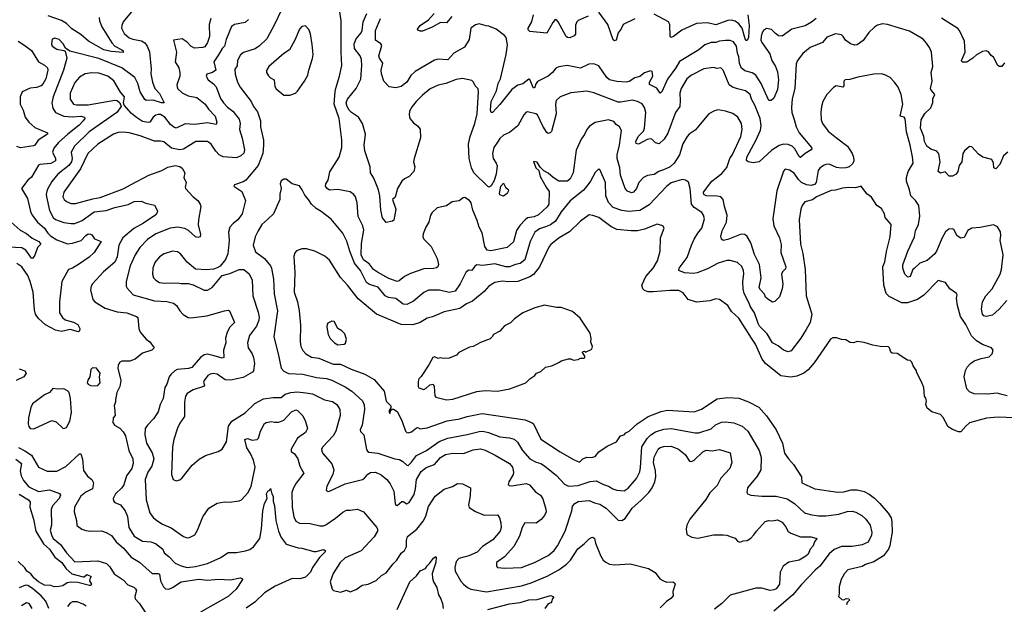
# Model space of a CAD drawing. Extents: x 1678759 to 1859541, y 384609 to 522867.
# Tile 314 of 466: x 1770158 to 1778315, y 490149 to 494994. Entities that reach past the tile are written whole.
import ezdxf

# ---------------------------------------------------------------- set-up
doc = ezdxf.new("R2010")
doc.units = 0

msp = doc.modelspace()

# ---------------------------------------------------------------- linework, layer by layer
at = {"layer": '0CON20XD'}
for points in [[(1771137.9, 495122.1), (1771015.6, 494975), (1771003, 494947), (1771002.2, 494925), (1771025, 494878.6), (1771065, 494844.5), (1771095, 494831.2), (1771168.5, 494818.5), (1771195, 494801.1), (1771215.5, 494775), (1771232.4, 494727.6), (1771247.2, 494585), (1771244.7, 494544.7), (1771257.9, 494475), (1771278.1, 494425), (1771315, 494383.1), (1771356.2, 494305), (1771334.3, 494305.7), (1771265, 494327.3), (1771205.6, 494325.6), (1771195, 494331.4), (1771157.4, 494397.4), (1771137.4, 494465), (1771112, 494515), (1771005, 494595.8), (1770815, 494672.6), (1770574.1, 494734.1), (1770538, 494758), (1770518, 494795), (1770485, 494830), (1770448.8, 494841.2), (1770426.4, 494833.6), (1770420.8, 494795), (1770428, 494775), (1770465, 494748.6), (1770525, 494740), (1770534, 494734), (1770550, 494675), (1770520, 494575), (1770436.2, 494355), (1770424.5, 494305), (1770431.5, 494261.5), (1770454.7, 494224.7), (1770525, 494194.7), (1770595, 494187.7), (1770665, 494195.2), (1770695.3, 494185.3), (1770696.5, 494175), (1770684.6, 494155), (1770650.2, 494119.8), (1770556.1, 494045), (1770480, 493975), (1770441, 493929), (1770430.6, 493895), (1770454, 493845), (1770454.5, 493825), (1770415, 493802.8), (1770325.6, 493794.4), (1770315, 493788), (1770255, 493690), (1770225, 493664), (1770174, 493595), (1770222, 493512), (1770248.7, 493405), (1770261.5, 493375), (1770306.6, 493315), (1770364.5, 493265), (1770390.9, 493225), (1770413.8, 493203.8), (1770465, 493170.9), (1770555, 493136.8), (1770595, 493141.4), (1770666.9, 493163.1), (1770705, 493205.5), (1770725, 493218.5), (1770745, 493218), (1770755, 493211.2), (1770776.7, 493176.7), (1770833.8, 493155), (1770775.7, 493065), (1770735, 493025.7), (1770655, 492970), (1770595, 492935.6), (1770561.2, 492925), (1770506.2, 492825), (1770487.5, 492655), (1770487.5, 492565), (1770512.9, 492525), (1770535, 492506.7), (1770605, 492488.1), (1770639.1, 492469.1), (1770655.8, 492435), (1770654.2, 492415.8), (1770645, 492406.2), (1770575, 492425.6), (1770505, 492410.8), (1770455, 492421.4), (1770372, 492465), (1770315, 492516.7), (1770290.5, 492555), (1770280.5, 492590.5), (1770268.8, 492735), (1770244.7, 492825)], [(1775965, 493526.4), (1775935, 493532.7), (1775845, 493535.4), (1775825.6, 493545), (1775822.7, 493565), (1775891.9, 493655), (1775975, 493719.5), (1776015, 493768.2), (1776042.2, 493845), (1776064, 493876), (1776132.2, 494025), (1776144.4, 494085), (1776136.9, 494135), (1776106.2, 494186.2), (1776066.3, 494216.3), (1776005, 494236.9), (1775945, 494245.6), (1775915, 494240), (1775866.6, 494213.4), (1775755, 494077.1), (1775705, 494045.5), (1775686.7, 494025), (1775651.5, 493965), (1775622.9, 493875), (1775580.4, 493805), (1775545.6, 493775), (1775505.2, 493754.8), (1775452.5, 493735), (1775415, 493711.6), (1775358.1, 493701.9), (1775325.7, 493685), (1775286.7, 493645), (1775269.1, 493595), (1775243.8, 493565), (1775225, 493558.1), (1775192.1, 493572.1), (1775173.8, 493593.8), (1775133.9, 493705), (1775128.5, 493765), (1775106.6, 493845), (1775107.4, 493875), (1775127.8, 493955), (1775144.6, 494075), (1775127.1, 494107.1), (1775100, 494125), (1775079.6, 494149.6), (1775035, 494163.3), (1774925, 494142.5), (1774878.5, 494111.5), (1774855.8, 494085), (1774837, 494043), (1774810, 494005), (1774767.6, 493912.4), (1774741.8, 493725), (1774718.1, 493675), (1774695, 493656.7), (1774625, 493656.4), (1774576.2, 493685), (1774535, 493722), (1774500.5, 493740.5), (1774470.7, 493770.7), (1774445, 493812.5), (1774415, 493820), (1774433.3, 493765), (1774460, 493745), (1774470, 493695), (1774519.2, 493605), (1774545, 493570), (1774542.9, 493465), (1774527.5, 493442.5), (1774455, 493376.2), (1774418.8, 493361.2), (1774365, 493351.8), (1774345, 493336.2), (1774301.7, 493288.2), (1774273.7, 493246.3), (1774247.6, 493152.4), (1774195, 493105.6), (1774062.4, 493077.6), (1774030.5, 493085), (1774011.6, 493115), (1773988, 493228), (1773965, 493273.8), (1773948.8, 493328.8), (1773910.6, 493415), (1773898, 493475), (1773884.3, 493494.3), (1773845, 493519.2), (1773831.4, 493518.6), (1773797.4, 493492.6), (1773740, 493485), (1773695, 493450.6), (1773615.5, 493434.5), (1773574.7, 493395.3), (1773562.1, 493375), (1773547.3, 493315), (1773522.3, 493275), (1773500.2, 493219.8), (1773496.7, 493195), (1773507.1, 493175), (1773565.6, 493115), (1773615.6, 493015), (1773627.5, 492965), (1773622.9, 492947.1), (1773611.9, 492938.1), (1773585, 492931.1), (1773505, 492928.4), (1773395, 492891.5), (1773344.6, 492865.4), (1773300.9, 492829.1), (1773285, 492823.3), (1773215, 492848.5), (1773121.7, 492901.7), (1773089.5, 492925), (1773055, 492969.1), (1773034.8, 492984.8), (1773006.2, 493005), (1772987.5, 493045), (1772989.8, 493140.2), (1773008.5, 493248.5), (1773001.5, 493285), (1772961.9, 493361.9), (1772953.3, 493475), (1772940, 493525), (1772925, 493545.7), (1772895, 493567.1), (1772795, 493586.5), (1772725, 493582.2), (1772704.3, 493595), (1772691.9, 493615), (1772694.2, 493635), (1772714.3, 493665), (1772727.4, 493732.6), (1772805.6, 493855), (1772825.6, 493935), (1772827.6, 493997.6), (1772804.4, 494175), (1772762.5, 494295), (1772771.4, 494398.6), (1772781.2, 494435), (1772808.5, 494525), (1772825.5, 494615), (1772820, 494725), (1772821.4, 494985), (1772800, 495135)], [(1770816.8, 495013.2), (1770819.3, 494985), (1770838.6, 494935), (1770921, 494801), (1770945.8, 494775.7), (1771005.6, 494745), (1771016.7, 494735), (1771015, 494723.1), (1770915, 494729.1), (1770855, 494743.9), (1770727.2, 494817.2), (1770665, 494870), (1770589.5, 494919.5), (1770545, 494961.6), (1770505, 494986.2), (1770395, 495026.5)], [(1772325.8, 495075), (1772270, 494955), (1772204.2, 494835), (1772145, 494777.1), (1772108, 494752), (1772011.4, 494721.4), (1771987.1, 494702.9), (1771961.5, 494655), (1771959.1, 494610.9), (1771941.1, 494585), (1771943.4, 494543.4), (1771963.5, 494475), (1771984.5, 494435), (1772077, 494317), (1772094.6, 494275), (1772129.3, 494229.3), (1772154.3, 494155), (1772152.5, 494105), (1772176.6, 493995), (1772178.9, 493955), (1772173.2, 493885), (1772134.7, 493785.3), (1772032.9, 493665), (1772009.4, 493650.6), (1771937.5, 493625), (1771932.5, 493615), (1771999.3, 493569.3), (1772028.5, 493495), (1772001.8, 493385), (1771965.3, 493334.7), (1771925.6, 493305), (1771899.2, 493275), (1771887.1, 493232.9), (1771893.6, 493165), (1771882.5, 493055), (1771862.3, 493007.7), (1771818.3, 492951.7), (1771795, 492936.7), (1771765, 492926.2), (1771705, 492921.2), (1771615.9, 492925.9), (1771545, 492985.8), (1771491.2, 493055), (1771465, 493070), (1771425, 493074.4), (1771355, 493053.5), (1771315, 493028.6), (1771278, 492982), (1771261.1, 492935), (1771259.2, 492885), (1771268, 492855), (1771286.2, 492835), (1771317.4, 492817.4), (1771355, 492809.4), (1771464.5, 492814.5), (1771495, 492808.1), (1771555, 492808.6), (1771595.7, 492795.7), (1771687.7, 492752.3), (1771715, 492752), (1771753.8, 492775), (1771835, 492873.3), (1771898.7, 492891.3), (1771977.2, 492922.8), (1772015, 492922.7), (1772059.3, 492889.3), (1772082.7, 492835), (1772090.4, 492705), (1772135, 492570), (1772141.8, 492525), (1772140.4, 492505), (1772118.7, 492455), (1772062.6, 492377.4), (1772044.5, 492315), (1772049.5, 492275), (1772085, 492224.2), (1772095.8, 492195.8), (1772102.8, 492145), (1772096, 492084), (1772087.2, 492072.8), (1772010.3, 492029.7), (1771905, 492006.7), (1771860.5, 492010.5), (1771794.3, 492055.7), (1771765, 492061.9), (1771735, 492057.8), (1771717.1, 492045), (1771685.8, 492005), (1771681.2, 491991.2), (1771690, 491965), (1771681.2, 491955), (1771595, 491926.6), (1771545, 491895.4), (1771533.1, 491875), (1771524.4, 491825), (1771524.2, 491705), (1771485, 491651.2), (1771465, 491610), (1771434.6, 491515.4), (1771423.6, 491455), (1771415.8, 491225), (1771430, 491185), (1771455, 491173.8), (1771485, 491182), (1771505, 491196.2), (1771588, 491302), (1771645, 491351.9), (1771698, 491382), (1771803.3, 491415), (1771836.2, 491435), (1771870.6, 491495), (1771886.6, 491625), (1771915, 491668.1), (1772025, 491735.6), (1772106.3, 491813.7), (1772177.8, 491852.2), (1772257.6, 491862.4), (1772325, 491863.2), (1772358.1, 491891.9), (1772405, 491903.8), (1772459.1, 491909.1), (1772527.8, 491902.2), (1772585, 491894.6), (1772684.1, 491844.1), (1772749.8, 491829.8), (1772785, 491805.6), (1772810, 491765), (1772813.9, 491715), (1772777.1, 491582.9), (1772755.4, 491545), (1772668.6, 491455), (1772658.9, 491435), (1772660, 491415), (1772670.8, 491395), (1772744.7, 491314.7), (1772761.5, 491265), (1772751.5, 491225), (1772701.2, 491128.8), (1772696.2, 491095), (1772712.5, 491085), (1772725, 491085.7), (1772855, 491147.9), (1772996.6, 491183.4), (1773014, 491195), (1773041.2, 491228.8), (1773065, 491242.2), (1773105, 491243.6), (1773152.4, 491222.4), (1773199.4, 491185), (1773227.9, 491147.9), (1773256.7, 491086.7), (1773268.5, 490985), (1773275, 490972), (1773285, 490969.2), (1773325, 491000), (1773335, 491000), (1773365, 490982), (1773385, 490994), (1773425, 491058.8), (1773437.1, 491105), (1773445.3, 491184.7), (1773485, 491249.4), (1773525, 491282.9), (1773595, 491308.5), (1773645, 491365.4), (1773685, 491391.3), (1773745, 491402.6), (1773835, 491400), (1773915, 491430), (1773975, 491437.7), (1774015, 491425.4), (1774096.3, 491386.3), (1774215.9, 491315.9), (1774240, 491285), (1774250, 491245), (1774246.2, 491225), (1774210, 491165), (1774205, 491142.5), (1774212.5, 491135), (1774235, 491130), (1774355, 491149.5), (1774380.6, 491140.6), (1774430.7, 491080.7), (1774472.6, 491052.6), (1774492.8, 491022.8), (1774517.6, 490937.6), (1774518.6, 490915), (1774505, 490884), (1774478.6, 490851.4), (1774437, 490823), (1774343.8, 490825), (1774321.9, 490785), (1774298.5, 490715), (1774250.9, 490629.1), (1774175, 490542), (1774107.5, 490495), (1774106.7, 490465), (1774115, 490454), (1774178.3, 490448.3), (1774315, 490453.8), (1774424, 490495), (1774535.7, 490555), (1774584.7, 490595.3), (1774614.4, 490635), (1774676.5, 490755), (1774732.2, 490925), (1774738.2, 490961.8), (1774756.1, 490983.9), (1774785, 491001.2), (1774875, 491009.6), (1774919.4, 490989.4), (1774965, 490978.2), (1775016.7, 490945), (1775115, 490847.5), (1775145, 490842.9), (1775175, 490861.4), (1775231.1, 490945), (1775305, 491008.5), (1775369.1, 491075), (1775398.5, 491115), (1775420.4, 491165), (1775427.2, 491205), (1775425.3, 491255), (1775408.8, 491325), (1775415, 491368.8), (1775447.1, 491435), (1775465, 491448.9), (1775492.9, 491457.1), (1775555, 491460.4), (1775615.9, 491435.9), (1775670.7, 491390.7), (1775706.9, 491336.9), (1775722.4, 491332.4), (1775745, 491342.9), (1775817.4, 491412.6), (1775845, 491425.4), (1775895, 491421.5), (1775955, 491431.1), (1776043.6, 491403.6), (1776056.2, 491325), (1776042, 491275), (1775966, 491195), (1775936.4, 491133.6), (1775875, 491073.8), (1775841.3, 491018.7), (1775710, 490855), (1775684.3, 490805), (1775680, 490775), (1775685, 490727.5), (1775725, 490706.2), (1775775, 490698.8), (1775905, 490724.2), (1775985, 490725.8), (1776015, 490722), (1776052.5, 490707.5), (1776085, 490696.2), (1776105, 490673.3), (1776125, 490663.8), (1776150, 490675), (1776185, 490678), (1776215, 490698), (1776240.8, 490725), (1776260.8, 490755), (1776334, 490835), (1776365, 490844.3), (1776395, 490840.8), (1776435, 490848.8), (1776475, 490831.2), (1776508, 490785), (1776520, 490755), (1776545, 490739.4), (1776625, 490708.1), (1776715, 490707.5), (1776762.5, 490695), (1776742.4, 490667.6), (1776730.8, 490635), (1776706, 490605), (1776690, 490565), (1776671.3, 490548.7), (1776615, 490516.2), (1776530.6, 490499.4), (1776483.1, 490465), (1776459.1, 490415), (1776453.3, 490315), (1776425, 490278.6), (1776405, 490268.6), (1776375.6, 490264.4), (1776305, 490281.8), (1776255, 490282.2), (1776044.8, 490225.2), (1775975, 490156.2), (1775915, 490109.3)], [(1778344.2, 493895.8), (1778306.7, 493865), (1778276.2, 493795), (1778245, 493757.5), (1778227.5, 493765), (1778226.1, 493806.1), (1778210, 493835), (1778137.5, 493855), (1778100.5, 493880.5), (1778045, 493940), (1778025, 493942.5), (1777985, 493906.7), (1777970, 493885), (1777962, 493815), (1777942, 493785), (1777930.6, 493735), (1777915, 493714.2), (1777885, 493696.2), (1777857, 493697), (1777825, 493732.5), (1777785, 493722.5), (1777767.5, 493735), (1777784.2, 493815), (1777771.7, 493881.7), (1777755, 493903.8), (1777705, 493920.6), (1777673.1, 493945), (1777653.3, 493985), (1777647, 494027), (1777620.9, 494095), (1777624.5, 494165), (1777655, 494216), (1777707, 494263), (1777723, 494307), (1777723.2, 494336.8), (1777738.8, 494375), (1777708.8, 494408.8), (1777703.6, 494425), (1777717.5, 494485), (1777709.3, 494555), (1777722.5, 494605), (1777710.8, 494725), (1777695, 494763.3), (1777670.3, 494800.3), (1777641.3, 494831.3), (1777615, 494848.6), (1777528.3, 494898.3), (1777345.8, 494954.2), (1777305, 494960), (1777265, 494949.2), (1777238.7, 494931.3), (1777192.6, 494887.4), (1777145, 494821.2), (1777095, 494786.2), (1777075, 494783.8), (1777040, 494795), (1776998.8, 494825), (1776980.8, 494855), (1776965, 494868.6), (1776915, 494876.7), (1776845, 494849.2), (1776808, 494805), (1776705.5, 494764.5), (1776646, 494715), (1776601.2, 494655), (1776591.3, 494628.7), (1776580.3, 494425), (1776558.3, 494338.3), (1776552.5, 494265), (1776553.6, 494225), (1776574, 494166), (1776590.4, 494105), (1776615.4, 494055), (1776718.6, 493935), (1776720.8, 493925), (1776713.8, 493915), (1776663.9, 493886.1), (1776625, 493852), (1776615, 493860), (1776578.5, 493925), (1776556.7, 493945), (1776525, 493960.7), (1776485, 493963.4), (1776449.9, 493950.1), (1776388, 493912), (1776284.2, 493815.8), (1776235, 493807.9), (1776192.9, 493815), (1776178.3, 493828.2), (1776181.8, 493855), (1776260.4, 493999.6), (1776295, 494078), (1776300, 494115), (1776293.1, 494175), (1776248.6, 494285), (1776220, 494335), (1776208, 494375), (1776170, 494405), (1776105, 494421.5), (1776063.6, 494433.6), (1776035.6, 494455), (1775985, 494576.2), (1775965, 494594.3), (1775935, 494590), (1775905, 494596.9), (1775825, 494585.6), (1775724.3, 494535), (1775685, 494504.2), (1775637.1, 494425), (1775625.5, 494385), (1775630.8, 494325), (1775626.4, 494275), (1775590.4, 494225), (1775526.5, 494053.5), (1775496.2, 494003.8), (1775455, 493964), (1775425, 493973.8), (1775395, 494003.8), (1775385, 494006), (1775355, 494000.8), (1775285, 493963.1), (1775265, 493966.7), (1775262.9, 493985), (1775280.9, 494025), (1775325, 494069.5), (1775335.3, 494095), (1775344.5, 494225), (1775335, 494266.2), (1775315.9, 494295.9), (1775276.4, 494316.4), (1775235, 494326.9), (1775135, 494309.7), (1775115, 494311.4), (1774915, 494388.2), (1774855, 494400.4), (1774725, 494388.2), (1774635, 494354.5), (1774601.4, 494325), (1774597.1, 494295), (1774601.9, 494215), (1774562.4, 494067.6), (1774553.8, 494055), (1774535, 494051.4), (1774525, 494060), (1774491.7, 494111.7), (1774448.1, 494205), (1774435, 494213.5), (1774365, 494230.4), (1774355, 494227.7), (1774335, 494205.4), (1774285, 494115.5), (1774215, 494060), (1774165, 494035.7), (1774135, 494008.9), (1774115, 493980), (1774086.4, 493933.6), (1774075.7, 493885), (1774080, 493845), (1774105, 493806.2), (1774112.6, 493782.6), (1774105.7, 493715), (1774089.2, 493660.8), (1774065, 493618.5), (1774046.1, 493606.1), (1774035, 493610.8), (1773920.4, 493725), (1773900.3, 493765), (1773881.2, 493845), (1773877.2, 493962.8), (1773891.2, 494025), (1773929.3, 494135), (1773947.2, 494215), (1773960, 494395), (1773955, 494420), (1773930, 494445), (1773918.8, 494475), (1773905, 494490), (1773825, 494505.8), (1773775, 494497.1), (1773687.5, 494465), (1773625, 494451.4), (1773558.8, 494421.2), (1773495, 494369.4), (1773442.9, 494317.1), (1773408.5, 494275), (1773388.5, 494235), (1773384.6, 494204.6), (1773391.4, 494175), (1773419.3, 494139.3), (1773453.3, 494115), (1773475, 494087.5), (1773478.8, 494015), (1773425.6, 493845), (1773421.5, 493815), (1773431.1, 493775), (1773423, 493737), (1773385, 493695.8), (1773345, 493675.7), (1773325, 493656), (1773287.5, 493595), (1773267.9, 493522.1), (1773245.8, 493505), (1773274.3, 493425), (1773257, 493333), (1773247, 493323), (1773195, 493313.3), (1773165, 493353.3), (1773150.9, 493415), (1773141.9, 493535), (1773129.5, 493585), (1773092, 493682), (1773064.4, 493725), (1773062.5, 493775), (1773016.9, 493906.9), (1773011.2, 493955), (1773024.2, 494045), (1772996.8, 494135), (1772965, 494186.2), (1772906.1, 494226.1), (1772888.9, 494245), (1772870.4, 494275), (1772863.8, 494305), (1772872.5, 494335), (1772945.8, 494424.2), (1772985, 494500), (1772992.9, 494615), (1772989.4, 494665), (1772978.2, 494695), (1772932.2, 494755), (1772927.8, 494795), (1772944.7, 494835), (1772985.6, 494884.4), (1772994.7, 494905), (1773004.2, 494975), (1773033.7, 495045)], [(1773738.9, 495021.1), (1773695, 494969.2), (1773645, 494971.8), (1773575, 494930.9), (1773495, 494898.8), (1773475, 494898.8), (1773456.7, 494906.7), (1773454, 494915), (1773475.7, 494945), (1773545, 494992.5), (1773591.2, 495045)], [(1774866.8, 495023.2), (1774785, 494988), (1774772.7, 494977.3), (1774762.7, 494947.3), (1774761.2, 494875), (1774750.5, 494859.5), (1774715, 494842.5), (1774695, 494846), (1774684.2, 494855), (1774620, 494975), (1774605, 494992.9), (1774595, 494994.2), (1774575, 494971.1), (1774525, 494882.5), (1774385, 494895.8), (1774370.9, 494910.9), (1774370, 494925), (1774399.5, 494975), (1774415.2, 495034.8)], [(1775255, 495001.2), (1775156.9, 494955), (1775141.9, 494918.1), (1775116.2, 494885), (1775100, 494825), (1775085, 494818.8), (1775075, 494827.5), (1775029.6, 494955), (1774955, 495057.1)], [(1776191.1, 495035), (1776200.3, 494945), (1776195, 494847.5), (1776185, 494821.4), (1776175, 494821.1), (1776167.3, 494835), (1776143.3, 494925), (1776115, 494960.7), (1776085, 494982.5), (1776055, 494990), (1776025, 494988), (1775925, 494952.6), (1775855, 494967.3), (1775765, 494961.8), (1775643.7, 494906.3), (1775575, 494853.3), (1775555, 494846.2), (1775548, 494855), (1775542.7, 494955), (1775531.8, 494975), (1775415, 495038.9)], [(1772053.4, 494996.6), (1772025, 494971.9), (1771936.6, 494953.4), (1771913.8, 494936.2), (1771869.2, 494830.8), (1771856.1, 494775), (1771835.8, 494754.2), (1771805, 494701.4), (1771766.1, 494645), (1771782, 494575), (1771754.6, 494555.4), (1771707.7, 494542.3), (1771704, 494525), (1771720, 494495), (1771765, 494462.7), (1771787, 494437), (1771822, 494342), (1771845.5, 494305), (1771879.4, 494269.4), (1771924.7, 494234.7), (1771975, 494169.2), (1771984.6, 494135), (1771980, 494085), (1772002.1, 494012.1), (1772020.4, 493915), (1772015, 493887.5), (1771989.2, 493865), (1771955, 493847.9), (1771845, 493858.1), (1771810.8, 493875), (1771782.5, 493905), (1771743.4, 493963.4), (1771715, 493984.3), (1771616.4, 493983.6), (1771515, 493920.8), (1771485.7, 493915.7), (1771415, 493928), (1771352.1, 493982.1), (1771325, 493988.1)], [(1771740.9, 495005), (1771728.5, 494955), (1771729.3, 494855), (1771714.7, 494805), (1771690.7, 494769.3), (1771675, 494762.7), (1771605, 494759.2), (1771575, 494773.9), (1771545, 494806.7), (1771505, 494835.6), (1771432.5, 494825), (1771458.1, 494725), (1771447.5, 494645), (1771476.2, 494596.2), (1771484.4, 494555.6), (1771484.4, 494525), (1771459.2, 494455), (1771464.4, 494425), (1771505, 494388.9), (1771553.7, 494363.6), (1771625, 494350)], [(1772395, 494367.5), (1772405, 494372.5), (1772443.6, 494386.4), (1772459.5, 494400.5), (1772518.8, 494485), (1772546.2, 494535), (1772553.3, 494576.7), (1772585, 494672.5), (1772588.2, 494705), (1772581.5, 494788.5), (1772566.4, 494876.4), (1772552.6, 494912.6), (1772525, 494942), (1772495, 494938), (1772475.8, 494915), (1772438.6, 494825), (1772394.4, 494745), (1772347.4, 494712.6), (1772222.9, 494605), (1772204.1, 494574.1), (1772202.9, 494555), (1772218.1, 494528.1), (1772235, 494511.2), (1772265.6, 494495), (1772271.7, 494441.7), (1772281.5, 494421.5), (1772345, 494368.8), (1772395, 494367.5)], [(1776755, 495004.5), (1776717.7, 494972.3), (1776665, 494942.5), (1776555, 494914.4), (1776475, 494857.8), (1776445, 494860), (1776418.8, 494878.8), (1776385, 494912.5), (1776345, 494921.4), (1776319.2, 494905), (1776305, 494880), (1776300, 494855), (1776298.9, 494825), (1776305, 494804), (1776372.4, 494712.4), (1776390, 494655), (1776420, 494605), (1776435, 494562.5), (1776442.7, 494495), (1776435.4, 494415), (1776406.2, 494345), (1776383.8, 494325), (1776365, 494324.7), (1776360.2, 494330.2), (1776301.8, 494465), (1776255, 494533.1), (1776225, 494554.6), (1776165, 494569.6), (1776134.5, 494595), (1776120.4, 494635), (1776116.4, 494685), (1776104.5, 494715.5), (1776095, 494773.8), (1776071.4, 494811.4), (1776045, 494821.1), (1776005, 494822.2), (1775955, 494815.5), (1775925, 494804.5), (1775885, 494805.5), (1775835, 494785.4), (1775782.9, 494745), (1775625, 494648.1), (1775594.6, 494595), (1775525, 494501.9), (1775478.6, 494395), (1775465, 494386.2), (1775435, 494425.8), (1775375.7, 494455.7), (1775374.3, 494475), (1775404, 494525), (1775396.7, 494565), (1775385, 494570), (1775335, 494552.5), (1775295, 494522), (1775255, 494511.4), (1775207.2, 494482.8), (1775183.6, 494476.4), (1775105, 494483.1), (1775045, 494495.5), (1775023.1, 494515), (1774955, 494611.4), (1774915, 494627.8), (1774873.7, 494626.3), (1774805, 494593.6), (1774693, 494613), (1774625, 494604.3), (1774598.9, 494591.1), (1774572.5, 494555), (1774535, 494527.1), (1774448.7, 494481.3), (1774432.3, 494457.7), (1774425, 494432.5), (1774415, 494427.5), (1774385, 494499.2), (1774375, 494500.8), (1774325, 494461.4), (1774285, 494452.5), (1774235, 494415.6), (1774135, 494290.6), (1774075, 494226.2), (1774065, 494226.2), (1774058.1, 494245), (1774064, 494315), (1774108.4, 494405), (1774122.5, 494465), (1774141.5, 494505), (1774187.7, 494705), (1774199.4, 494785), (1774187.3, 494847.3), (1774175, 494863.8), (1774105, 494916.2), (1774045, 494941.2), (1774021.7, 494941.7), (1773965, 494960), (1773935, 494951.2), (1773896.2, 494925), (1773880.5, 494829.5), (1773844.1, 494765.9), (1773754.6, 494715.4), (1773705, 494660), (1773625, 494667.3), (1773595, 494658.9), (1773435, 494564.4), (1773398.2, 494531.8), (1773365.7, 494475), (1773318.6, 494441.4), (1773275, 494429.5), (1773217.9, 494437.9), (1773174, 494485), (1773155.5, 494545.5), (1773153.3, 494575), (1773167.5, 494635), (1773138.6, 494675), (1773132.2, 494695), (1773158.8, 494778.8), (1773150, 494795), (1773104.4, 494825), (1773106, 494905), (1773146.2, 495005)], [(1778315, 494636.2), (1778295, 494606.7), (1778275, 494606), (1778260, 494615), (1778225, 494683.3), (1778206.1, 494696.1), (1778185, 494727.5), (1778165, 494736.2), (1778135, 494730), (1778085, 494703.1), (1778055, 494674.5), (1778005, 494642.5), (1777965, 494642.5), (1777960, 494655), (1777990, 494725), (1777985.5, 494815), (1777944.4, 494905), (1777928.3, 494921.7), (1777795, 495006.9)], [(1770201.2, 494778.8), (1770255, 494737.8), (1770312.9, 494645), (1770365, 494616.2), (1770388.9, 494595), (1770392.3, 494575), (1770375.3, 494505), (1770353.9, 494466.1), (1770335, 494445.4), (1770298.1, 494431.9), (1770245, 494426.2), (1770178.1, 494395), (1770160.9, 494355), (1770162.9, 494295), (1770186.7, 494245), (1770204.6, 494185), (1770233.5, 494145), (1770285, 494100.4), (1770387.4, 494057.4), (1770389.2, 494045), (1770312.2, 493995), (1770284.5, 493955.5), (1770271.8, 493948.2), (1770165, 493931.9), (1770135, 493942.2)], [(1770145.7, 494815), (1770201.2, 494778.8)], [(1771625, 494350), (1771694.2, 494294.2), (1771722.1, 494252.1), (1771776.2, 494195), (1771790.6, 494145), (1771785, 494126.7), (1771715, 494138.7), (1771605, 494126.8), (1771529.5, 494130.5), (1771455, 494095.4), (1771435, 494103.2), (1771408.2, 494125), (1771360, 494185), (1771325, 494207.3), (1771305, 494209.6), (1771285, 494203.5), (1771263.5, 494186.5), (1771235.6, 494145), (1771225, 494141.1), (1771175, 494149.2), (1771125, 494183.1), (1771085.3, 494215.3), (1771022.5, 494285), (1771017.5, 494305), (1771025.8, 494355), (1770993.4, 494393.4), (1770936.9, 494486.9), (1770887.5, 494525), (1770815, 494549.6), (1770755, 494553.1), (1770701.2, 494545), (1770655, 494517.3), (1770615, 494473.1), (1770577.5, 494385), (1770576.8, 494335), (1770603.3, 494295), (1770627.5, 494287.5), (1770725, 494288.1), (1770945, 494328.1), (1770965, 494323.8), (1770987.5, 494305), (1771000, 494275), (1770963.1, 494225), (1770734.4, 494065.6), (1770613.6, 493946.4), (1770585.3, 493895), (1770593.2, 493843.2), (1770587.8, 493815), (1770564.2, 493785.8), (1770475.3, 493715), (1770425, 493653.3), (1770385.5, 493585), (1770377.9, 493545), (1770381.5, 493525), (1770405, 493413.3), (1770435.7, 493355), (1770455, 493339.5), (1770524.7, 493314.7), (1770583.9, 493303.9), (1770615, 493306.2), (1770675, 493328.8), (1770775, 493402.5), (1770875, 493411.4), (1770945, 493438.8), (1771057.6, 493462.4), (1771107, 493487), (1771165, 493488.8), (1771203, 493473), (1771275.9, 493455.9), (1771298.8, 493408.8), (1771297.5, 493395), (1771285, 493375.8), (1771185, 493306.9), (1771105, 493263.1), (1771012.1, 493185), (1770980.8, 493125), (1770965, 493028.8), (1770945.2, 492984.8), (1770851.4, 492905), (1770761.4, 492805), (1770750, 492785), (1770744.4, 492755), (1770763.3, 492675), (1770780, 492655), (1770865, 492603.3), (1770965, 492574.4), (1771045, 492564.5), (1771126.7, 492535), (1771136, 492525), (1771144.4, 492435), (1771155.4, 492405.4), (1771205, 492347.5), (1771235, 492324), (1771272.5, 492275), (1771253.9, 492256.1), (1771175, 492230), (1771115, 492180), (1771070, 492165), (1771005, 492164), (1770985, 492152.5), (1770972.7, 492127.3), (1770970, 492105), (1770996, 492005), (1770988.8, 491955), (1770964, 491905), (1770951.2, 491845), (1770953, 491827), (1770940, 491795), (1770943.6, 491776.4), (1770948, 491715), (1770933.8, 491695), (1770928.8, 491655), (1770942.9, 491635), (1770988.8, 491608.8), (1771015, 491580), (1771035.4, 491545), (1771062.7, 491422.7), (1771094.4, 491355), (1771097.1, 491315), (1771086.5, 491273.5), (1771043.5, 491215), (1771020.6, 491139.4), (1771005.6, 491115), (1770950.8, 491065), (1770932.5, 491025), (1770935, 491007.5), (1770945, 490993.8), (1770993.4, 490973.4), (1771032.9, 490925), (1771051.9, 490878.1), (1771061.8, 490785), (1771105.6, 490715), (1771175, 490673.5), (1771245, 490667.9), (1771283.7, 490653.7), (1771342.9, 490605), (1771356.2, 490575), (1771393.8, 490545), (1771445, 490489.2), (1771495, 490466.9), (1771545, 490455.5), (1771615, 490462.5), (1771715, 490488.2), (1771825, 490536.7), (1771885, 490579.4), (1771955, 490580), (1772028.8, 490591.2), (1772065, 490603.6), (1772094.2, 490625.8), (1772147.1, 490695), (1772162.2, 490775), (1772171.8, 490925), (1772187.3, 490985), (1772207.5, 491025), (1772201.9, 491065), (1772215, 491086), (1772230, 491095), (1772235, 491110), (1772246.7, 491065), (1772259.2, 491045), (1772259.1, 491005), (1772268.7, 490965), (1772279.4, 490845), (1772302.7, 490755), (1772325, 490702.5), (1772365, 490646.7), (1772465, 490616.7), (1772494.2, 490614.2), (1772596.1, 490586.1), (1772615, 490586), (1772675, 490604.2), (1772690, 490595), (1772687.8, 490585), (1772641.5, 490538.5), (1772582.5, 490455), (1772566.9, 490415), (1772525, 490374.4), (1772479.6, 490360.4), (1772415, 490363.1), (1772275, 490299.1), (1772185.8, 490245), (1772105, 490166.7), (1772035, 490118.5)], [(1778335, 492665.7), (1778273.1, 492595), (1778216, 492545), (1778165, 492534.2), (1778145, 492538.8), (1778134.5, 492555), (1778126.5, 492595), (1778133.5, 492655), (1778160.5, 492705), (1778214.5, 492765), (1778280.4, 492885), (1778291.5, 492925), (1778303.8, 493045), (1778280.4, 493165), (1778285.4, 493205.4), (1778281.9, 493235), (1778258.3, 493278.3), (1778225, 493293.1), (1778115, 493270.9), (1778045, 493267.5), (1778012.6, 493247.4), (1777982, 493188), (1777955, 493182.5), (1777925, 493203.3), (1777896, 493255), (1777885, 493262), (1777855, 493257.5), (1777828.6, 493235), (1777799.5, 493185), (1777753.9, 493075), (1777738.2, 493055), (1777675, 492999.4), (1777615, 492976.5), (1777566.8, 492933.2), (1777557.3, 492922.7), (1777535, 492866.2), (1777515, 492860), (1777490.8, 492885), (1777472.9, 492935), (1777475, 492963.3), (1777516.5, 493075), (1777571.8, 493195), (1777578.2, 493245), (1777603.4, 493296.6), (1777613.5, 493365), (1777605.3, 493455), (1777580, 493495), (1777539.3, 493535), (1777530.4, 493585), (1777505.4, 493655), (1777503.8, 493685), (1777517.3, 493735), (1777559.6, 493805), (1777553.8, 493856.2), (1777535.3, 493955), (1777504.7, 494065), (1777493.6, 494173.6), (1777485, 494186.9), (1777452, 494195), (1777474.3, 494295), (1777460, 494375), (1777435.7, 494435.7), (1777405.6, 494475.6), (1777370, 494515), (1777325, 494538), (1777295, 494544), (1777235, 494541.4), (1777102.4, 494517.6), (1777035, 494499.2), (1776995, 494496), (1776984.2, 494485), (1776984, 494446), (1776976.7, 494435), (1776922.5, 494445), (1776898.8, 494431.2), (1776845, 494373.3), (1776812, 494315), (1776800.8, 494275), (1776794.2, 494224.2), (1776798.6, 494165), (1776809.2, 494135), (1776855, 494071.4), (1776925.4, 494015.4), (1777015, 493946.5), (1777055.5, 493885), (1777066.4, 493855), (1777066.9, 493825), (1777059.1, 493800.9), (1777029.5, 493775), (1777001.2, 493765), (1776965, 493762.2), (1776925, 493768.3), (1776865, 493795.9), (1776835.9, 493794.1), (1776815.8, 493785), (1776786.5, 493763.5), (1776772.9, 493745), (1776755.2, 493644.8), (1776741, 493629), (1776715, 493620.7), (1776675, 493625.2), (1776635, 493645.6), (1776609.6, 493669.6), (1776575, 493723.3), (1776535, 493748.1), (1776500, 493755), (1776485, 493740), (1776430.5, 493575), (1776396.5, 493345), (1776404.6, 493285), (1776452.5, 493185), (1776465, 493130), (1776464.7, 493064.7), (1776504.4, 492945), (1776500.9, 492929.1), (1776476.7, 492903.3), (1776470, 492885), (1776478.9, 492805), (1776475, 492762.5), (1776452.3, 492697.7), (1776415, 492660), (1776395, 492653.3), (1776355, 492677.5), (1776337.5, 492695), (1776328.3, 492718.3), (1776293.8, 492755), (1776284.2, 492775), (1776301.4, 492855), (1776286.7, 492965), (1776245, 493047.5), (1776214.7, 493145), (1776185, 493196.9), (1776165, 493213.5), (1776135, 493217.5), (1776025, 493172.5), (1775985, 493164.3), (1775971.2, 493175), (1775967.7, 493197.7), (1775977.5, 493245), (1776013.1, 493315), (1776020, 493375), (1775996.9, 493445), (1775986.4, 493505), (1775965, 493526.4)], [(1771325, 493988.1), (1771275, 493987.5), (1771155, 494031.2), (1771065, 494055.4), (1771015, 494062.5), (1770975, 494059.1), (1770935, 494045.4), (1770805, 493962.7), (1770723.9, 493885), (1770661.4, 493758.6), (1770523.4, 493565), (1770514.7, 493525), (1770525.4, 493505), (1770545, 493487.5), (1770585, 493469.7), (1770619.5, 493470.5), (1770765, 493510.7), (1770825, 493521.1), (1771015, 493592.1), (1771081, 493629), (1771227.5, 493705), (1771336.2, 493745), (1771385, 493772.9), (1771445, 493786), (1771485, 493776.2), (1771505, 493763.3), (1771525.6, 493725.6), (1771517.1, 493685), (1771537.1, 493645), (1771528.9, 493605), (1771531.9, 493595), (1771596, 493526), (1771635, 493494.3), (1771652.9, 493465), (1771657.5, 493445), (1771638.1, 493335), (1771637.5, 493295), (1771655.7, 493214.3), (1771652.5, 493195), (1771635, 493189.2), (1771615, 493194.3), (1771557.6, 493247.6), (1771525, 493262.5), (1771465, 493273.3), (1771405, 493266.4), (1771285, 493218.8), (1771217.1, 493172.9), (1771154.2, 493105.8), (1771114, 493046), (1771074.6, 492955), (1771040, 492825), (1771040.5, 492785), (1771047.8, 492767.8), (1771098, 492715), (1771275, 492663.2), (1771378.1, 492658.1), (1771431.2, 492645), (1771456.9, 492625), (1771485, 492580), (1771511.3, 492551.3), (1771555, 492526.9), (1771575.5, 492524.5), (1771709.8, 492540.2), (1771855, 492581.4), (1771885, 492586), (1771895, 492580), (1771937.1, 492485), (1771899.2, 492445), (1771875.7, 492405), (1771861.8, 492355), (1771864.5, 492315), (1771847.1, 492255), (1771849.2, 492195), (1771835, 492188.1), (1771769.1, 492209.1), (1771715, 492221.5), (1771685, 492217.5), (1771656.2, 492193.8), (1771585, 492111.5), (1771557.6, 492102.4), (1771463.3, 492095), (1771442, 492085), (1771410, 492055), (1771395.7, 492034.3), (1771378, 491975), (1771359.2, 491945), (1771346.9, 491855), (1771321.8, 491805), (1771304.4, 491745), (1771265.5, 491685), (1771215.6, 491635), (1771198.1, 491605), (1771195.5, 491555), (1771207.3, 491485), (1771256, 491405), (1771269.7, 491355), (1771252.9, 491295), (1771220.5, 491245), (1771196.9, 491185), (1771205.5, 491015.5), (1771235, 490908.8), (1771265, 490867.5), (1771293.6, 490843.6), (1771342.3, 490812.3), (1771412.9, 490782.9), (1771515, 490711.9), (1771545, 490700), (1771565, 490702.5), (1771608.8, 490725), (1771632, 490765), (1771674, 490875), (1771725, 490946.2), (1771795, 490988), (1771855, 490998.8), (1771895, 490996.2), (1771975, 491006.7), (1771996.7, 491015), (1772047.6, 491072.4), (1772075, 491126.2), (1772108.9, 491285), (1772094.6, 491345), (1772070, 491400), (1772040, 491445), (1772024.3, 491515), (1772045, 491522.5), (1772085, 491510), (1772124.2, 491515.8), (1772136.7, 491525), (1772154.3, 491585), (1772185, 491646.7), (1772200, 491655), (1772245, 491663.3), (1772269.3, 491659.3), (1772305, 491658.8), (1772346, 491674), (1772411.2, 491745), (1772445, 491760.8), (1772460, 491755), (1772505, 491710), (1772526.2, 491665), (1772542.5, 491605), (1772525, 491574), (1772460, 491525), (1772407.5, 491435), (1772407.5, 491415), (1772435, 491396.7), (1772461.1, 491355), (1772477.5, 491295), (1772512.9, 491235), (1772447.1, 491152.9), (1772426, 491114), (1772413.6, 491075), (1772414.5, 490955), (1772427.8, 490875), (1772445, 490838.6), (1772475, 490822.7), (1772565, 490819.1), (1772645, 490800.4), (1772675, 490799.6), (1772695, 490806.9), (1772775, 490862.5), (1772835, 490914.3), (1772865, 490930), (1772895, 490929.4), (1772957, 490937), (1773005.6, 490915.6), (1773116, 490785), (1773122.7, 490772.7), (1773121.1, 490755), (1773095, 490708.6), (1772987.8, 490592.2), (1772855, 490533.3), (1772813.7, 490496.4), (1772755.6, 490405), (1772730, 490335), (1772746.1, 490276.1), (1772757.5, 490265), (1772815, 490248.8), (1772865, 490266.2), (1772895, 490254), (1772945, 490272.5), (1772995, 490307.1), (1773044.4, 490315.6), (1773112.1, 490347.9), (1773155, 490388), (1773195, 490410), (1773252, 490485), (1773282.9, 490515), (1773317.1, 490572.9), (1773344.6, 490595.4), (1773361.1, 490628.9), (1773362.1, 490677.9), (1773369.7, 490710.3), (1773446.9, 490773.1), (1773501.8, 490838.2), (1773521.5, 490878.5), (1773545, 490958.8), (1773599.2, 491045), (1773675, 491104.2), (1773742.5, 491125), (1773785, 491151.2), (1773825, 491147.5), (1773894, 491114), (1773890.7, 491049.3), (1773876.7, 490975), (1773882, 490952), (1773935, 490918.8), (1774005, 490889.2), (1774115, 490892), (1774134, 490865), (1774144, 490825), (1774145.7, 490785), (1774138.6, 490755), (1774077.5, 490685), (1773992.8, 490627.2), (1773948, 490582), (1773880.1, 490549.9), (1773795, 490529.6), (1773774.7, 490505.3), (1773762.5, 490455), (1773766.5, 490425), (1773812.4, 490342.4), (1773835.3, 490315.3), (1773868, 490288), (1773895, 490275.4), (1774025, 490252), (1774315, 490301.3), (1774395, 490326.7), (1774527.4, 490382.6), (1774625, 490434.6), (1774689.2, 490480.9), (1774721.5, 490515), (1774782, 490608), (1774835, 490650.8), (1774875, 490692.9), (1774895, 490704), (1774906, 490706), (1774918.8, 490695), (1774927.1, 490655), (1774969.4, 490555), (1774992.9, 490515), (1775015, 490497.8), (1775045, 490482.1), (1775085, 490475.4), (1775215, 490484.2), (1775367.1, 490447.1), (1775422, 490412), (1775461.3, 490361.3), (1775485.6, 490345.6), (1775515, 490334), (1775570, 490335), (1775585.5, 490325.5), (1775587.5, 490315), (1775568.8, 490255), (1775570.5, 490219.5), (1775553.2, 490196.8), (1775517.6, 490172.4), (1775465, 490118.9)], [(1778337.7, 491877.7), (1778295, 491888), (1778255, 491898.6), (1778175, 491890.8), (1778064.7, 491894.7), (1778025, 491908.9), (1778004, 491934), (1777982.9, 492035), (1777993.3, 492086.7), (1778005.6, 492114.4), (1778034.5, 492145.5), (1778065, 492165.8), (1778123.2, 492186.8), (1778188.7, 492201.3), (1778213.8, 492225), (1778223.3, 492255), (1778207.5, 492275), (1778135, 492302.9), (1778085, 492331.9), (1778043.3, 492373.3), (1777995, 492468), (1777951.5, 492535), (1777927.1, 492625), (1777918.8, 492685), (1777923.8, 492715), (1777918.8, 492725), (1777863.1, 492763.1), (1777827.3, 492817.3), (1777767, 492833), (1777648.1, 492711.9), (1777595, 492674.7), (1777571.7, 492668.3), (1777511.8, 492648.2), (1777465, 492648), (1777359.5, 492699.5), (1777337.3, 492725), (1777317.9, 492795), (1777309.1, 492945), (1777325, 492987.5), (1777338.3, 493071.7), (1777370, 493195), (1777376.2, 493296.2), (1777326.7, 493355), (1777323.3, 493385), (1777298.3, 493428.3), (1777257.5, 493455), (1777215, 493522.5), (1777175, 493550), (1777130, 493615), (1777080.7, 493599.3), (1777025, 493603.3), (1776975, 493598.8), (1776915, 493580.8), (1776880.7, 493579.3), (1776757.5, 493525), (1776725, 493500), (1776662.5, 493485), (1776640, 493455), (1776628, 493425), (1776614.5, 493335), (1776625.5, 493135), (1776646.6, 493056.6), (1776664.2, 492925), (1776673.8, 492705), (1776720.5, 492555), (1776705.7, 492485), (1776674.6, 492425.4), (1776630, 492355), (1776549.5, 492250.5), (1776525, 492241.2), (1776485, 492254.2), (1776441.1, 492291.1), (1776395, 492316.5), (1776351.4, 492391.4), (1776287.5, 492455), (1776274.7, 492475), (1776245, 492564.4), (1776211.9, 492615), (1776195.5, 492655.5), (1776160, 492725), (1776150, 492765), (1776149.1, 492825), (1776157.8, 492887.8), (1776154.5, 492915), (1776139.8, 492949.8), (1776105, 492980.6), (1776045, 492998.5), (1776015, 492997.1), (1775945, 492977.1), (1775855, 492929.1), (1775770, 492895), (1775740.6, 492889.4), (1775665, 492895.4), (1775617.5, 492915), (1775622.5, 492935), (1775687, 493023), (1775722.3, 493125), (1775746, 493174), (1775776, 493224), (1775810, 493265), (1775830.6, 493345), (1775823.1, 493375), (1775810, 493395), (1775745, 493438.5), (1775724.7, 493464.8), (1775713.1, 493595), (1775698.1, 493648.1), (1775675, 493664.5), (1775645, 493668.5), (1775555, 493643.2), (1775518.9, 493615), (1775371.3, 493458.7), (1775295.9, 493414.1), (1775205, 493404.5), (1775145, 493412.1), (1775075, 493438.9), (1775035, 493478), (1775013.5, 493535), (1775010.9, 493645), (1774967.7, 493747.7), (1774955, 493757.5), (1774925, 493728.8), (1774886.5, 493655), (1774856.7, 493613.2), (1774825, 493577.5), (1774718.2, 493491.8), (1774645, 493400.6), (1774596.2, 493325), (1774554.8, 493295.2), (1774512.7, 493277.3), (1774465, 493261.3), (1774425.9, 493234.1), (1774386.1, 493155), (1774342.1, 493005), (1774305, 492973.3), (1774265, 492965.4), (1774215, 492944.7), (1774185, 492947.1), (1774095, 492971.6), (1773995, 492957.4), (1773945, 492963.1), (1773928.1, 492951.9), (1773905, 492915.6), (1773875, 492917.5), (1773855, 492898.9), (1773808, 492805), (1773765, 492743.5), (1773715, 492734.3), (1773635, 492752), (1773545, 492751.5), (1773505, 492734.3), (1773419.2, 492660.8), (1773365, 492632.5), (1773335, 492637.3), (1773273.2, 492683.2), (1773212, 492692), (1773187.1, 492705), (1773127.1, 492777.1), (1773055, 492800.2), (1773031.8, 492815), (1772980.8, 492915), (1772930.4, 492975), (1772891.9, 493075), (1772867.9, 493157.9), (1772835, 493224), (1772739.7, 493339.7), (1772655.6, 493405.6), (1772615, 493428), (1772575.7, 493465), (1772551.4, 493505), (1772519.3, 493539.3), (1772499.2, 493585), (1772475, 493618), (1772415, 493633.8), (1772365, 493672.9), (1772345, 493672.5), (1772325, 493658.8), (1772316, 493635), (1772323.3, 493595), (1772312.3, 493547.7), (1772313.3, 493505), (1772261.2, 493385), (1772215, 493341.2), (1772165, 493296), (1772134.4, 493245), (1772108.9, 493195), (1772093.5, 493125), (1772110.9, 493070.9), (1772186.9, 493015), (1772235.7, 492955), (1772244.6, 492934.6), (1772261.5, 492845), (1772267.6, 492722.4), (1772292.6, 492582.6), (1772263.3, 492365), (1772300.5, 492225), (1772324.4, 492105), (1772345, 492080), (1772385, 492061.9), (1772505, 492056.9), (1772617.6, 492027.6), (1772698.7, 492021.3), (1772745, 492007.9), (1772855, 491951.1), (1772910.6, 491915), (1772996.9, 491835), (1773011.1, 491801.1), (1773014.5, 491764.5), (1772995.5, 491635), (1772977.8, 491595), (1772982.1, 491582.1), (1773008.5, 491555), (1773032.4, 491432.4), (1773038.6, 491418.6), (1773050.8, 491410.8), (1773125, 491401.8), (1773265, 491354.5), (1773305, 491348), (1773332.3, 491332.3), (1773365, 491302), (1773375, 491300), (1773405, 491328.5), (1773445, 491381.5), (1773528.6, 491425), (1773632.3, 491497.7), (1773703.8, 491525), (1773865, 491555.3), (1773965, 491582.5), (1773995, 491583.2), (1774042.9, 491572.9), (1774135, 491536.2), (1774215, 491529.1), (1774255, 491516.5), (1774282.6, 491492.6), (1774324.5, 491425), (1774382.9, 491355), (1774436.3, 491326.3), (1774475, 491315.6), (1774506.1, 491296.1), (1774606, 491216), (1774671.4, 491145), (1774705, 491129.1), (1774785, 491134.7), (1774883.6, 491166.4), (1774935, 491173.8), (1774995, 491142.5), (1775035, 491129.1), (1775071.2, 491105), (1775105, 491094.5), (1775165, 491090), (1775199.2, 491110.8), (1775267.4, 491192.6), (1775294, 491246), (1775302.1, 491282.1), (1775311.5, 491455), (1775357.1, 491522.9), (1775386.7, 491553.3), (1775425, 491580), (1775495, 491600.9), (1775555, 491607.1), (1775755, 491570), (1775785, 491569.5), (1775885, 491604.5), (1775923.3, 491636.7), (1775971.4, 491658.6), (1776005, 491661.9), (1776075, 491653.3), (1776144, 491625), (1776189.2, 491585), (1776282.9, 491425), (1776300, 491365), (1776296.7, 491265), (1776268.3, 491211.7), (1776186, 491115), (1776181.2, 491075), (1776187.5, 491065), (1776214.2, 491054.2), (1776305.8, 491045.8), (1776425, 491045.4), (1776515, 491022.1), (1776575.8, 490985.8), (1776658.6, 490908.6), (1776705, 490893.3), (1776775, 490883.3), (1776835, 490882.7), (1776945, 490895.4), (1777011.9, 490918.1), (1777055, 490920.5), (1777085, 490912.2), (1777135, 490885.6), (1777168.1, 490855), (1777202.2, 490805), (1777217.5, 490745), (1777215, 490723.3), (1777185.5, 490664.5), (1777136.6, 490643.4), (1777055, 490628.6), (1776965, 490627.1), (1776905, 490604.5), (1776865, 490568.1), (1776786.4, 490465), (1776748.5, 490431.5), (1776635, 490314.2), (1776562.9, 490227.1), (1776405, 490091.9)], [(1774165, 493532.5), (1774135, 493542), (1774132.3, 493555), (1774143.1, 493615), (1774165, 493638.8), (1774181.2, 493605), (1774205, 493586.2), (1774208, 493575), (1774197.7, 493552.3), (1774165, 493532.5)], [(1770087.1, 493315), (1770161.1, 493251.1), (1770215, 493221.5), (1770262.5, 493182.5), (1770315.8, 493155), (1770334, 493135), (1770307.1, 493105), (1770285, 493043.3), (1770265, 493014), (1770255, 493018.8), (1770207.8, 493085), (1770175, 493103.8), (1770065, 493107.9)], [(1778395, 491695.8), (1778265, 491700.4), (1778166.8, 491693.2), (1778027.6, 491652.4), (1777995, 491626), (1777955, 491580), (1777935, 491580), (1777885, 491597.5), (1777849.7, 491619.7), (1777807, 491697), (1777785, 491723.3), (1777714.1, 491744.1), (1777676.1, 491776.1), (1777663.8, 491805), (1777670, 491835), (1777665, 491858.8), (1777653.8, 491875), (1777646.7, 491945), (1777635, 491980), (1777587.5, 492075), (1777587.5, 492085), (1777560, 492125), (1777547.5, 492155), (1777535, 492170), (1777513, 492173), (1777490, 492185), (1777427, 492227), (1777385, 492230), (1777375, 492237.5), (1777363.3, 492275), (1777353.9, 492283.9), (1777285, 492286.7), (1777225, 492297.5), (1777155, 492320), (1777095, 492326.7), (1777065, 492317.5), (1777038.3, 492318.3), (1777001.7, 492341.7), (1776965, 492342.5), (1776925, 492357.5), (1776893.6, 492356.4), (1776875, 492347.5), (1776739.7, 492150.3), (1776688.8, 492091.2), (1776654.2, 492065.8), (1776595, 492040), (1776545, 492030.7), (1776463, 492043), (1776335, 492144.2), (1776309.9, 492179.9), (1776253.5, 492305), (1776221.1, 492355), (1776115, 492520), (1776055, 492576.7), (1776025.5, 492625.5), (1775955.9, 492675.9), (1775925, 492680.8), (1775875.5, 492664.5), (1775765, 492652.9), (1775695.5, 492675.5), (1775655, 492731.2), (1775618.7, 492748.7), (1775545, 492749.5), (1775405, 492738.1), (1775365, 492739.2), (1775335, 492748.8), (1775320, 492765), (1775312.5, 492795), (1775345.8, 492865), (1775405, 492933.8), (1775441.2, 492995), (1775463.3, 493075), (1775467.5, 493185), (1775496.2, 493266.2), (1775487, 493287), (1775438.3, 493298.3), (1775335, 493257.5), (1775275, 493244.6), (1775223.1, 493243.1), (1775105, 493255.6), (1775055, 493280), (1774955, 493353.5), (1774905, 493371.9), (1774874.5, 493375.5), (1774805, 493323.1), (1774713.9, 493236.1), (1774626, 493185), (1774557.7, 493132.3), (1774544.4, 493115), (1774464.1, 492945.9), (1774415, 492881.5), (1774385, 492863.1), (1774285, 492823.9), (1774207.8, 492822.2), (1774155, 492827.8), (1774095, 492817.5), (1774045, 492786), (1774005, 492741.4), (1773909.1, 492660.9), (1773858.6, 492638.6), (1773805, 492600), (1773675, 492574), (1773578.7, 492531.3), (1773535, 492521.5), (1773475, 492485.6), (1773415, 492464.4), (1773319.3, 492469.3), (1773113.8, 492553.8), (1772961.4, 492681.4), (1772875, 492793.8), (1772815, 492857.1), (1772725, 493001.4), (1772685, 493034.2), (1772602.5, 493075), (1772535, 493094.2), (1772495, 493095.8), (1772451.7, 493078.3), (1772438.8, 493061.2), (1772429.4, 493030.6), (1772438.2, 492895), (1772432.9, 492735), (1772459.5, 492655), (1772472.6, 492582.6), (1772483.6, 492463.6), (1772480.5, 492325), (1772487.8, 492285), (1772502.6, 492252.6), (1772527.5, 492225), (1772575, 492197.1), (1772635, 492190), (1772755, 492138.1), (1772815, 492139), (1772905, 492098.2), (1773017.3, 492057.3), (1773095, 492013.3), (1773178.5, 491915), (1773195, 491833.3), (1773233.3, 491795), (1773231.7, 491778.3), (1773217.5, 491755), (1773217.5, 491745), (1773225, 491730), (1773226.7, 491735), (1773232.5, 491757.5), (1773242.5, 491767.5), (1773255, 491766.2), (1773285, 491746.2), (1773325, 491672.5), (1773355, 491582.9), (1773365, 491572.5), (1773375, 491571.4), (1773405, 491577.5), (1773445, 491612), (1773455, 491613.8), (1773475, 491602.9), (1773535, 491612.9), (1773700.7, 491669.3), (1773805, 491686.5), (1773865, 491706.2), (1773989.1, 491730.9), (1774345, 491677.9), (1774403.8, 491653.8), (1774414, 491644), (1774475, 491516.5), (1774634.2, 491414.2), (1774745, 491349.5), (1774795, 491328.6), (1774823.3, 491355), (1774855, 491368.5), (1774895, 491367.1), (1774926.2, 491373.8), (1774957, 491413), (1775025, 491460), (1775102.5, 491495), (1775134.2, 491545.8), (1775165, 491552.5), (1775178.3, 491571.7), (1775205.8, 491585), (1775272, 491645), (1775364.7, 491705.3), (1775472, 491748), (1775525, 491757.5), (1775745, 491745.7), (1775805, 491766.9), (1775935, 491853.3), (1776025, 491862.5), (1776115, 491856.7), (1776195, 491826.9), (1776282.1, 491782.1), (1776345, 491711.4), (1776425.9, 491595.9), (1776477.5, 491485), (1776495, 491402.5), (1776526.7, 491355), (1776568.3, 491308.3), (1776633.3, 491205), (1776636.7, 491155), (1776745, 491107.5), (1776935, 491078.2), (1776985, 491082.1), (1777045, 491099.2), (1777095, 491098.2), (1777155, 491083.1), (1777195, 491062.7), (1777239.6, 491029.6), (1777284.7, 490984.7), (1777352.5, 490905), (1777376, 490866), (1777383.8, 490835), (1777386.4, 490746.4), (1777370.5, 490670.5), (1777366.2, 490635), (1777355, 490606.2), (1777315, 490551.5), (1777235, 490500.5), (1777165, 490478.9), (1777136.3, 490463.7), (1777017.5, 490435), (1776991.2, 490405), (1776964.2, 490355.8), (1776947.5, 490295), (1776947.5, 490235), (1776940, 490215), (1776968.3, 490188.3), (1776985, 490187.5), (1777005, 490196.7), (1777026.7, 490195), (1777032.5, 490185), (1777012.5, 490165), (1777007.5, 490145)], [(1770244.7, 492825), (1770224.8, 492874.8), (1770175.5, 492945), (1770135, 492972.3)], [(1773695, 491844.4), (1773745, 491850), (1773945, 491912.5), (1774015, 491922.2), (1774115.7, 491915.7), (1774217.5, 491935), (1774350, 491985), (1774385, 492018.8), (1774425.9, 492044.1), (1774440, 492065), (1774475, 492079.2), (1774515, 492113.8), (1774565, 492126.7), (1774630, 492155), (1774645, 492167.5), (1774705, 492182.5), (1774725, 492182.5), (1774745, 492173.3), (1774785, 492177.5), (1774805, 492190), (1774835, 492190), (1774840, 492195), (1774840, 492205), (1774820, 492235), (1774822.5, 492245), (1774836.4, 492246.4), (1774845, 492240), (1774896.7, 492263.3), (1774902.5, 492285), (1774890.7, 492320.7), (1774893, 492353), (1774883.3, 492395), (1774801.7, 492521.7), (1774737.5, 492575), (1774645, 492608.8), (1774605, 492608.8), (1774505, 492628.8), (1774426.4, 492606.4), (1774325, 492563.8), (1774255.9, 492514.1), (1774225, 492482), (1774175, 492458), (1774135, 492413.8), (1774082.5, 492385), (1774073.3, 492365), (1774055, 492350), (1773975, 492319.2), (1773914.3, 492285.7), (1773885, 492279.4), (1773796.7, 492235), (1773775.7, 492214.3), (1773715, 492188), (1773665, 492186.7), (1773645, 492192.5), (1773625, 492186.7), (1773595, 492201.2), (1773581.2, 492195), (1773547.3, 492132.7), (1773483.6, 492036.4), (1773465, 492017.5), (1773458, 491995), (1773460, 491955), (1773465, 491943.3), (1773505, 491930), (1773525, 491940), (1773555, 491968.8), (1773583.3, 491973.3), (1773592.5, 491955), (1773598, 491878), (1773604.7, 491864.7), (1773695, 491844.4)], [(1772795, 492300), (1772845, 492303.8), (1772857, 492313), (1772866.7, 492345), (1772850.5, 492390.5), (1772826.7, 492415), (1772793.3, 492435), (1772763.6, 492493.6), (1772745, 492496.7), (1772711.7, 492478.3), (1772705, 492470), (1772702, 492445), (1772713.8, 492385), (1772730.9, 492350.9), (1772766.2, 492315), (1772795, 492300)], [(1770155, 492099.4), (1770200, 492085), (1770212, 492065), (1770192.5, 492035), (1770128.6, 492005)], [(1770775, 491958.8), (1770805, 491963.8), (1770824, 491985), (1770820, 492035), (1770826, 492065), (1770795, 492106), (1770762, 492108), (1770746.7, 492095), (1770740, 492035), (1770722.3, 492007.7), (1770716.7, 491985), (1770725, 491972.5), (1770743.9, 491963.9), (1770775, 491958.8)], [(1770275, 491602.2), (1770425, 491673.3), (1770460.7, 491660.7), (1770515, 491610), (1770525, 491606), (1770546, 491615), (1770573.8, 491666.2), (1770587.9, 491737.9), (1770578, 491855), (1770566.7, 491905), (1770555, 491917.5), (1770525, 491933.8), (1770475, 491931.4), (1770432.2, 491937.8), (1770405.6, 491904.4), (1770363.7, 491886.3), (1770265, 491810), (1770249.5, 491780.5), (1770230.5, 491695), (1770229.5, 491645), (1770233.3, 491623.3), (1770245, 491607.1), (1770275, 491602.2)], [(1770148.8, 491448.8), (1770202, 491422), (1770255, 491384.4), (1770314, 491285), (1770385, 491252.9), (1770465, 491252.9), (1770540.5, 491290.5), (1770655, 491396), (1770665, 491396.2), (1770678.3, 491351.7), (1770687.2, 491257.2), (1770720, 491210), (1770755, 491184), (1770770, 491155), (1770761.4, 491105), (1770705, 491077.3), (1770665.3, 491044.7), (1770612.3, 490955), (1770608.5, 490915), (1770628.6, 490845), (1770632.5, 490802.5), (1770672.9, 490772.9), (1770705, 490762), (1770745, 490756), (1770835, 490757.1), (1770875, 490744.3), (1770919.1, 490719.1), (1770956.8, 490666.8), (1771017.5, 490615), (1771081, 490541), (1771149.4, 490499.4), (1771256, 490405), (1771305, 490403.5), (1771315, 490397.8), (1771324.5, 490345), (1771348.6, 490295), (1771365, 490277.5), (1771395, 490275.6), (1771425, 490288.5), (1771495, 490336.2), (1771641.9, 490358.1), (1771715, 490348.8), (1771805, 490356.7), (1771905, 490353.3), (1771985, 490368.8), (1772002.5, 490362.5), (1772003.3, 490355), (1771951.2, 490275), (1771885, 490214.4), (1771655.4, 490085)], [(1770125, 491350.8), (1770172, 491315), (1770163, 491255), (1770169.4, 491215), (1770191.1, 491175), (1770235, 491122), (1770315, 491085.2), (1770405, 491098.9), (1770488.3, 491068.3), (1770496, 491055), (1770485.6, 491025), (1770429.2, 490965), (1770418.7, 490935), (1770422.3, 490805), (1770411.5, 490765), (1770420.8, 490725), (1770435.4, 490695), (1770495.9, 490645.9), (1770545, 490576.4), (1770615, 490501.1), (1770805, 490510.5), (1770877.8, 490487.8), (1770905, 490458.6), (1770942.2, 490402.2), (1771015, 490350.9), (1771055, 490310.6), (1771105, 490290.6), (1771118.3, 490278.3), (1771124.5, 490264.5), (1771112.2, 490215), (1771114.5, 490194.5), (1771149.3, 490159.3), (1771198.5, 490085)], [(1770153.1, 491063.1), (1770231.5, 491015), (1770244.6, 490995), (1770241.8, 490955), (1770273.9, 490855), (1770293.2, 490755), (1770355, 490651.6), (1770406.2, 490605), (1770449.8, 490539.8), (1770506, 490495), (1770543.5, 490443.5), (1770590.6, 490400.6), (1770683.3, 490376.7), (1770692.5, 490377.5), (1770715, 490396), (1770750, 490380), (1770738.3, 490361.7), (1770737.5, 490345), (1770752.5, 490315), (1770747.5, 490305), (1770735.8, 490304.2), (1770641, 490331), (1770585, 490334.2), (1770552, 490328), (1770515, 490303.3), (1770485.9, 490295.9), (1770445, 490294), (1770415, 490304.2), (1770365, 490307.5), (1770315, 490335.4), (1770279.1, 490365), (1770250.7, 490400.7), (1770218, 490425), (1770201.2, 490451.2), (1770145, 490502.9)], [(1773285, 490106.7), (1773390.8, 490335), (1773444.4, 490385.6), (1773475, 490425.8), (1773521.2, 490445), (1773532.8, 490467.2), (1773553.1, 490486.9), (1773585, 490531.2), (1773605, 490546.7), (1773609.5, 490539.5), (1773606.4, 490495), (1773576.2, 490405), (1773578, 490365), (1773587.5, 490335), (1773615, 490287.5), (1773628.9, 490228.9), (1773648.1, 490195), (1773662, 490155), (1773666.2, 490115)], [(1770400.3, 490115), (1770374.8, 490174.8), (1770335, 490219.6), (1770265, 490281.6), (1770225, 490305.7), (1770205, 490309.2), (1770155, 490285.5)], [(1774035, 490105.4), (1774215, 490153.6), (1774305, 490163.8), (1774375, 490185.4), (1774445, 490190), (1774555, 490221.2), (1774577.5, 490215), (1774580, 490205), (1774568.3, 490191.7), (1774567.5, 490175), (1774557.3, 490162.7), (1774536.1, 490153.9), (1774507.5, 490115)], [(1770261.5, 490115), (1770237.4, 490157.4), (1770215, 490162.2), (1770171.9, 490138.1)], [(1770710, 490135), (1770685, 490151.4), (1770635, 490170.8), (1770595, 490170.8), (1770575, 490159.2), (1770555, 490132)]]:
    msp.add_lwpolyline(points, dxfattribs=at)

doc.saveas('drawing.dxf')
